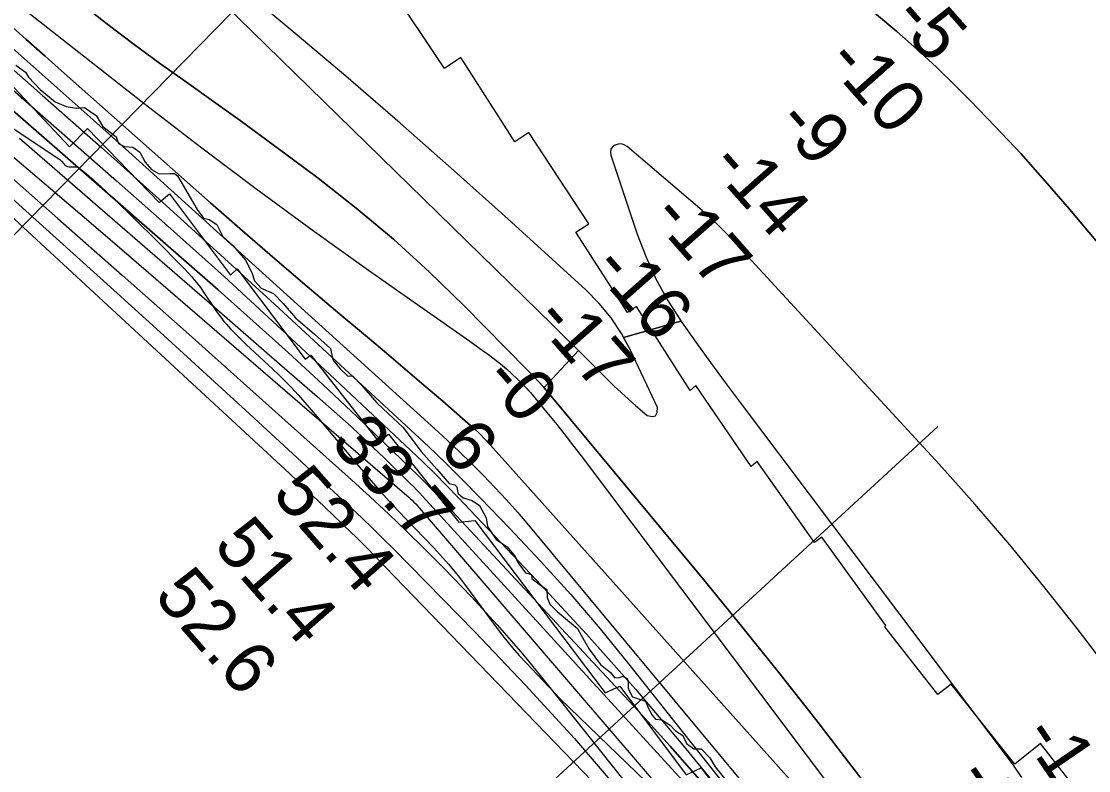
# Model space of a CAD drawing. Extents: x 3180038 to 3217926, y 922069 to 947485.
# Drawn here: x 3205866 to 3207234, y 931941 to 932902 of the extents above; entities that cross this region are included whole.
import ezdxf

# ---------------------------------------------------------------- set-up
doc = ezdxf.new("R2010")
doc.units = 0
for name, color, linetype in [('V-RIVR-EDGE', 7, 'Continuous'), ('V-RIVR-RANG', 7, 'Continuous'), ('V-RRAP-RVMT', 7, 'Continuous'), ('V-SITE-VEGE', 7, 'Continuous'), ('V-TOPO-DPTH', 7, 'Continuous'), ('V-TOPO-MAJR', 7, 'Continuous'), ('V-TOPO-MINR', 7, 'Continuous'), ('V-TOPO-WATR', 7, 'Continuous')]:
    doc.layers.add(name, color=color, linetype=linetype)

msp = doc.modelspace()

# ---------------------------------------------------------------- linework, layer by layer
at = {"layer": 'V-RIVR-EDGE'}
for points in [[(3205858.4, 932845.8), (3205871.1, 932837.2), (3205874.7, 932830.7), (3205889.7, 932814.9), (3205909, 932798.8), (3205923.1, 932792.9), (3205936.2, 932790.9), (3205946.4, 932791.5), (3205961.4, 932781.6), (3205969.9, 932767.5), (3205987.3, 932754), (3205990.2, 932745.5), (3205997.7, 932741.5), (3206008.5, 932740.9), (3206017.4, 932734.3), (3206024.2, 932721.5), (3206032.4, 932712.3), (3206042.5, 932706.7), (3206056.3, 932707), (3206061.9, 932707), (3206065.8, 932704), (3206091.2, 932661), (3206099.1, 932649.9), (3206106.3, 932647.9), (3206116.1, 932641.6), (3206124.2, 932626.2), (3206136.7, 932614.7), (3206153, 932596), (3206161.2, 932580.2), (3206164.4, 932569.4), (3206173.2, 932559.9), (3206188.9, 932553), (3206201.4, 932540.5), (3206217.1, 932521.8), (3206241.6, 932501.1), (3206261.9, 932482.7), (3206265.1, 932467.9), (3206274.6, 932456.4), (3206283.7, 932447.5), (3206290.6, 932447.2), (3206301.7, 932435.4), (3206321.3, 932412.7), (3206336.4, 932398.9), (3206355, 932381.5), (3206378.2, 932350.6), (3206398.5, 932328), (3206414.1, 932309.6), (3206421.7, 932307.6), (3206424, 932305.3), (3206425.2, 932297.1), (3206432.4, 932290.9), (3206443.6, 932287.6), (3206453.1, 932281.3), (3206461.5, 932265.6), (3206463.2, 932254.1), (3206474.6, 932237.7), (3206488.7, 932228.1), (3206498.8, 932216), (3206502.4, 932208.1), (3206512.2, 932195), (3206519.7, 932192.7), (3206520.3, 932187.7), (3206529.5, 932180.2), (3206539.6, 932173.3), (3206539.9, 932163.1), (3206543.2, 932154.6), (3206552.7, 932145.4), (3206571, 932129.9), (3206578.8, 932123.4), (3206585.7, 932111.2), (3206593.8, 932096.8)], [(3206593.8, 932096.8), (3206608.2, 932077.1), (3206621.3, 932066.9), (3206626.2, 932060.7), (3206631.4, 932060.3), (3206637.3, 932062.3), (3206642.9, 932059), (3206643.6, 932053.7), (3206643.9, 932046.5), (3206649.4, 932036), (3206665.8, 932030.1), (3206670, 932020.9), (3206674.6, 932012.4), (3206678.8, 932007.1), (3206687, 932006.4), (3206697.5, 931999.5), (3206704.4, 931992), (3206713.8, 931986.1), (3206718.4, 931975.9), (3206727.9, 931969.3), (3206737.4, 931969), (3206748.5, 931957.5), (3206755.4, 931946), (3206767.5, 931931.2)]]:
    msp.add_lwpolyline(points, dxfattribs=at)
at = {"layer": 'V-RIVR-RANG'}
for p, q in [((3205769, 932539.1), (3206385.8, 933169.6)), ((3206320.1, 931718.9), (3207041.1, 932382.6))]:
    msp.add_line(p, q, dxfattribs=at)
at = {"layer": 'V-RRAP-RVMT'}
for points in [[(3205129.4, 933298.8), (3205248.6, 933258.3), (3205346.9, 933173.8), (3205374.9, 933202.7), (3205480.2, 933103.2), (3205487.4, 933110.4), (3205693.7, 932913.4), (3205701, 932921.9), (3205813, 932816.8), (3205836.6, 932837.5), (3205927.3, 932741.3), (3205950.3, 932764.9), (3206042.4, 932669.7), (3206055.8, 932680.8), (3206133.8, 932576.8), (3206142.4, 932584.7), (3206229.6, 932469), (3206236.9, 932474.2), (3206323.9, 932363)], [(3207253.4, 931872.4), (3207172.4, 931975.9), (3207139.5, 931949.6), (3207057.9, 932052), (3207040.9, 932038.6), (3206972.9, 932125.4), (3206974.4, 932127.3), (3206892, 932240.6), (3206882.9, 932233.8), (3206809.1, 932337.6), (3206801.7, 932331.3), (3206730.6, 932435.3), (3206723.2, 932428.9), (3206654.3, 932536.4), (3206643.1, 932528.7), (3206576.7, 932631.9), (3206593.2, 932642.3), (3206516.5, 932759.5), (3206498.5, 932747.7), (3206429.1, 932855.9), (3206408.3, 932841.8), (3206336.8, 932948.9)], [(3206323.9, 932363), (3206336.5, 932372.7), (3206426.6, 932259.9), (3206447.3, 932261.9), (3206614.1, 932040.8), (3206633.2, 932049.6), (3206718.2, 931935.6), (3206737.5, 931944.7), (3206822.9, 931831.8), (3206832.4, 931839.6), (3206918, 931733.6), (3206931.4, 931733.1), (3207018.8, 931613.2), (3207027.3, 931618.6), (3207109.2, 931514.3), (3207120.3, 931526.3), (3207196.5, 931420.4), (3207229.4, 931436), (3207277, 931375.6)]]:
    msp.add_lwpolyline(points, dxfattribs=at)
at = {"layer": 'V-SITE-VEGE'}
for points in [[(3205855.8, 932764.2), (3205884.8, 932745), (3205913.8, 932725.7), (3205915.1, 932724.8), (3205917.1, 932722.8), (3205920, 932719.6), (3205921.5, 932718.1), (3205923.2, 932716.8), (3205924.1, 932716.3), (3205925, 932715.9), (3205926.8, 932715.5), (3205928.5, 932715.4), (3205934.8, 932715.7), (3205936.3, 932715.6), (3205937.4, 932715.4), (3205938.9, 932714.9), (3205940.2, 932714), (3205948.6, 932706.9), (3205963.1, 932694.2), (3205973.8, 932684.4), (3205989.7, 932669.6), (3206005.3, 932654.4), (3206045.3, 932614.8), (3206065, 932594.7), (3206074.7, 932584.6), (3206084.3, 932574.3), (3206087.4, 932570.8), (3206090.2, 932567.4), (3206095.2, 932560.9), (3206099.3, 932555), (3206113.3, 932533.9), (3206116.9, 932528.7), (3206122.5, 932521.1), (3206125.4, 932517.4), (3206128.5, 932513.9), (3206134, 932507.9), (3206144.5, 932497.1), (3206154, 932487.9), (3206188, 932456.2), (3206196.4, 932448.2), (3206202.6, 932442.1), (3206211.7, 932432.8), (3206220.5, 932423.3), (3206234.8, 932406.9), (3206247.2, 932392.5), (3206290, 932341.4), (3206311.5, 932316), (3206322.4, 932303.5)], [(3206322.4, 932303.5), (3206333.4, 932291), (3206342.4, 932281.3), (3206358.4, 932264.5), (3206382.6, 932239.5), (3206394.6, 932226.9), (3206406.3, 932214.1), (3206413.4, 932206), (3206419.8, 932198.2), (3206425.7, 932190.8), (3206436.5, 932176.8), (3206473.3, 932126.8), (3206482.7, 932114.5), (3206489.9, 932105.4), (3206495.5, 932098.7), (3206504, 932088.8), (3206512.8, 932079.2), (3206556.6, 932033.2), (3206666.9, 931926.8)]]:
    msp.add_lwpolyline(points, dxfattribs=at)
at = {"layer": 'V-TOPO-DPTH'}
for points in [[(3207562.7, 932241.1), (3207209.6, 932661.4), (3207178.7, 932697.2), (3207147.3, 932732.5), (3207114.9, 932767), (3207082, 932800.9), (3207063.4, 932819.6), (3207039, 932843.4), (3207014.1, 932866.7), (3206988.5, 932889.2), (3206962.4, 932911.1), (3206873, 932983.8), (3206255.1, 933327.3), (3205535.8, 933705.5), (3205525.9, 933710.9), (3205468.2, 933744.1), (3205450.5, 933754.5), (3205432.9, 933765), (3205415.5, 933775.8), (3205398.1, 933786.7), (3205244.5, 933885.3), (3205224.5, 933897.5), (3205204.3, 933909.1)], [(3205204.3, 933909.1), (3205224.5, 933897.5), (3205244.5, 933885.3), (3205398.1, 933786.7), (3205415.5, 933775.8), (3205432.9, 933765), (3205450.5, 933754.5), (3205468.2, 933744.1), (3205525.9, 933710.9), (3205535.8, 933705.5), (3206255.1, 933327.3), (3206873, 932983.8), (3206962.4, 932911.1), (3206988.5, 932889.2), (3207014.1, 932866.7), (3207039, 932843.4), (3207063.4, 932819.6), (3207082, 932800.9), (3207114.9, 932767), (3207147.3, 932732.5), (3207178.7, 932697.2), (3207209.6, 932661.4), (3207562.7, 932241.1)], [(3205131.3, 933358.2), (3205200.6, 933310.3), (3205233.5, 933287.9), (3205711.5, 932964), (3205726.9, 932951.5), (3205742.1, 932938.9), (3205757.2, 932926.1), (3205772.1, 932913.1), (3205892.8, 932807.2), (3205967.8, 932741), (3206042.4, 932674.3), (3206116.5, 932607.1), (3206190.2, 932539.5), (3206364.8, 932378.1), (3206387.7, 932356.7), (3206410.3, 932334.9), (3206432.5, 932312.8), (3206454.5, 932290.5), (3206491.6, 932252.2), (3206531.3, 932210), (3206570.1, 932167), (3206607.7, 932122.9), (3206644.4, 932078), (3206887.2, 931772.1)], [(3205131.3, 933358.2), (3205200.6, 933310.3), (3205233.5, 933287.9), (3205711.5, 932964), (3205726.9, 932951.5), (3205742.1, 932938.9), (3205757.2, 932926.1), (3205772.1, 932913.1), (3205892.8, 932807.2), (3205967.8, 932741), (3206042.4, 932674.3), (3206116.5, 932607.1), (3206190.2, 932539.5), (3206364.8, 932378.1), (3206387.7, 932356.7), (3206410.3, 932334.9), (3206432.5, 932312.8), (3206454.5, 932290.5), (3206491.6, 932252.2), (3206531.3, 932210), (3206570.1, 932167), (3206607.7, 932122.9), (3206644.4, 932078), (3206887.2, 931772.1)], [(3206637.4, 932497.6), (3206635.1, 932501.8), (3206621.9, 932522), (3206606.4, 932540.5), (3206589.5, 932557.9), (3206489.3, 932648.9), (3206420.6, 932710.5), (3206351.5, 932771.6), (3206281.6, 932831.8), (3206211.2, 932891.4), (3205939.7, 933118.4)], [(3206639.5, 932421.7), (3206653.8, 932409), (3206668.3, 932396.6), (3206674.4, 932395.4), (3206678.9, 932396.4), (3206681, 932400.5), (3206681.4, 932406.7), (3206646.7, 932480.4), (3206635.1, 932501.8), (3206621.9, 932522), (3206606.4, 932540.5), (3206589.5, 932557.9), (3206489.3, 932648.9), (3206420.6, 932710.5), (3206351.5, 932771.6), (3206281.6, 932831.8), (3206211.2, 932891.4), (3205939.7, 933118.4)], [(3205959.7, 933086.8), (3206546.8, 932512.9), (3206562.2, 932497.7), (3206577.7, 932482.5), (3206579.1, 932481), (3206580.2, 932479.9), (3206535.8, 932432.3), (3206535, 932433.3)], [(3205959.7, 933086.8), (3206546.8, 932512.9), (3206562.2, 932497.7), (3206577.7, 932482.5), (3206593, 932467.2), (3206608.3, 932451.8), (3206611.9, 932448.2), (3206625.6, 932434.8), (3206639.5, 932421.7)], [(3206535, 932433.3), (3206529.2, 932439.8), (3206522.1, 932447.4), (3206514.9, 932454.9), (3206433.2, 932537.7), (3206388.5, 932580.9), (3206342.7, 932622.7), (3206295.1, 932662.5), (3206246.3, 932700.9), (3206214.6, 932724.6), (3206180.6, 932749.9), (3206146.4, 932775), (3206111.9, 932799.6), (3206077.3, 932824.1), (3206042.7, 932848.7), (3206008.5, 932873.7), (3205974.8, 932899.3), (3205941.4, 932925.4), (3205861.5, 932989)], [(3205941.4, 932925.4), (3205974.8, 932899.3), (3206008.5, 932873.7), (3206042.7, 932848.7), (3206077.3, 932824.1), (3206111.9, 932799.6), (3206146.4, 932775), (3206180.6, 932749.9), (3206214.6, 932724.6), (3206246.3, 932700.9), (3206295.1, 932662.5), (3206342.7, 932622.7), (3206388.5, 932580.9), (3206433.2, 932537.7), (3206514.9, 932454.9), (3206522.1, 932447.4), (3206529.2, 932439.8), (3206536.1, 932432), (3206542.9, 932424.1), (3206740.7, 932185.8), (3206789.2, 932126.6), (3206837.2, 932067), (3206884.4, 932006.7), (3206931.1, 931946.1), (3206980, 931881.7)], [(3206855, 931925.3), (3206467.2, 932358.5), (3206460.4, 932365.8), (3206453.4, 932373), (3206446.2, 932379.8), (3206438.8, 932386.5), (3206406, 932414.9), (3206381.9, 932435.5), (3206357.9, 932456.1), (3206333.7, 932476.6), (3206309.4, 932497), (3206274, 932526.6), (3206232.1, 932561.9), (3206190.5, 932597.5), (3206149.2, 932633.4), (3206108, 932669.6), (3205921, 932835.5), (3205896.2, 932857.5), (3205871.4, 932879.5), (3205846.5, 932901.4)], [(3206855, 931925.3), (3206467.2, 932358.5), (3206460.4, 932365.8), (3206453.4, 932373), (3206446.2, 932379.8), (3206438.8, 932386.5), (3206406, 932414.9), (3206381.9, 932435.5), (3206357.9, 932456.1), (3206333.7, 932476.6), (3206309.4, 932497), (3206274, 932526.6), (3206232.1, 932561.9), (3206190.5, 932597.5), (3206149.2, 932633.4), (3206108, 932669.6), (3205921, 932835.5), (3205896.2, 932857.5), (3205871.4, 932879.5), (3205846.5, 932901.4)], [(3206738.3, 931926.4), (3206697.7, 931972.5), (3206656.4, 932017.9), (3206401, 932292.3), (3206392.1, 932301.7), (3206383.1, 932311), (3206373.9, 932320.2), (3206364.6, 932329.2), (3206296.1, 932394.8), (3206252.2, 932436.3), (3206207.9, 932477.4), (3206163, 932517.8), (3206117.8, 932557.9), (3205735.5, 932891.7)], [(3207296.4, 932022.5), (3207219.4, 932123.4), (3207176.8, 932177.5), (3207133.3, 932230.9), (3207088.4, 932283), (3207042.4, 932334.3), (3206776.9, 932622.7), (3206767.7, 932632.2), (3206758.4, 932641.6), (3206748.7, 932650.6), (3206738.8, 932659.4), (3206642.3, 932741.8), (3206638.7, 932743.9), (3206634.9, 932745), (3206630.9, 932744.8), (3206626.9, 932743.6), (3206623.8, 932741.1), (3206621.7, 932738.1), (3206621.1, 932734.6), (3206621.5, 932730.6), (3206655.4, 932629.2), (3206666.8, 932599.6), (3206679.7, 932570.9), (3206695.2, 932543.3), (3206710.7, 932518.9), (3206711.5, 932517.8), (3206637.9, 932496.6), (3206637.4, 932497.6)], [(3207296.4, 932022.5), (3207219.4, 932123.4), (3207176.8, 932177.5), (3207133.3, 932230.9), (3207088.4, 932283), (3207042.4, 932334.3), (3206776.9, 932622.7), (3206767.7, 932632.2), (3206758.4, 932641.6), (3206748.7, 932650.6), (3206738.8, 932659.4), (3206642.3, 932741.8), (3206638.7, 932743.9), (3206634.9, 932745), (3206630.9, 932744.8), (3206626.9, 932743.6), (3206623.8, 932741.1), (3206621.7, 932738.1), (3206621.1, 932734.6), (3206621.5, 932730.6), (3206655.4, 932629.2), (3206666.8, 932599.6), (3206679.7, 932570.9), (3206695.2, 932543.3), (3206712.2, 932516.6), (3206730.7, 932490.6), (3206749.3, 932464.7), (3206768.1, 932439), (3206787.2, 932413.5), (3207137.3, 931948.1), (3207148.3, 931932.3)], [(3206639.5, 932421.7), (3206653.8, 932409), (3206668.3, 932396.6), (3206674.4, 932395.4), (3206678.9, 932396.4), (3206681, 932400.5), (3206681.4, 932406.7), (3206646.7, 932480.4), (3206637.9, 932496.6), (3206711.5, 932517.8)], [(3206711.5, 932517.8), (3206712.2, 932516.6), (3206730.7, 932490.6), (3206749.3, 932464.7), (3206768.1, 932439), (3206787.2, 932413.5), (3207137.3, 931948.1), (3207148.3, 931932.3)], [(3206980, 931881.7), (3206931.1, 931946.1), (3206884.4, 932006.7), (3206837.2, 932067), (3206789.2, 932126.6), (3206740.7, 932185.8), (3206542.9, 932424.1), (3206536.1, 932432), (3206535.8, 932432.3), (3206580.2, 932479.9)]]:
    msp.add_lwpolyline(points, dxfattribs=at)
at = {"layer": 'V-TOPO-MAJR'}
msp.add_lwpolyline([(3205013.3, 933304.1), (3205638.6, 932886.2), (3205651.7, 932876), (3205664.7, 932865.7), (3205677.5, 932855.1), (3205690.1, 932844.3), (3205830.2, 932721.6), (3205912.6, 932649.2), (3205994.9, 932576.6), (3206076.9, 932503.8), (3206158.8, 932430.7), (3206289.1, 932314.1), (3206313.1, 932292.3), (3206336.8, 932270.2), (3206360.1, 932247.7), (3206383.2, 932225), (3206407.8, 932200.4), (3206442.3, 932164.6), (3206476, 932128), (3206508.5, 932090.4), (3206540.1, 932052), (3206805, 931718.9)], dxfattribs=at)
at = {"layer": 'V-TOPO-MINR'}
for points in [[(3207562.7, 932241.1), (3207209.6, 932661.4), (3207178.7, 932697.2), (3207147.3, 932732.5), (3207114.9, 932767), (3207082, 932800.9), (3207063.4, 932819.6), (3207039, 932843.4), (3207014.1, 932866.7), (3206988.5, 932889.2), (3206962.4, 932911.1), (3206873, 932983.8), (3206255.1, 933327.3), (3205535.8, 933705.5), (3205525.9, 933710.9), (3205468.2, 933744.1), (3205450.5, 933754.5), (3205432.9, 933765), (3205415.5, 933775.8), (3205398.1, 933786.7), (3205244.5, 933885.3), (3205224.5, 933897.5), (3205204.3, 933909.1)], [(3205105, 933404.7), (3205710.4, 932990.6), (3205733.6, 932971.7), (3205756.7, 932952.6), (3205779.5, 932933.2), (3205802.1, 932913.6), (3205857.7, 932864.7), (3205907.9, 932820.4), (3205957.9, 932775.9), (3206007.7, 932731.2), (3206057.4, 932686.3), (3206395.9, 932379.4), (3206411.8, 932364.8), (3206427.4, 932350.1), (3206442.8, 932335), (3206458.1, 932319.9), (3206473, 932304.4), (3206487.7, 932288.6), (3206501.9, 932272.5), (3206515.9, 932256.1), (3206891.3, 931804.7)], [(3205043.8, 933303.7), (3205657.4, 932893.5), (3205677.6, 932877.8), (3205697.6, 932861.8), (3205717.3, 932845.4), (3205788, 932785.7), (3205842.9, 932739.2), (3205897.6, 932692.6), (3205952.2, 932645.9), (3206006.7, 932599), (3206357.1, 932296.8), (3206359.5, 932294.6), (3206362, 932292.4), (3206364.3, 932290.2), (3206366.7, 932287.9), (3206369, 932285.6), (3206371.3, 932283.2), (3206373.5, 932280.8), (3206375.6, 932278.4), (3206813.2, 931768.4)], [(3204966.9, 933252.9), (3205615.2, 932863.5), (3205617.5, 932862.6), (3205622, 932860.6), (3205626.3, 932858.3), (3205630.4, 932855.7), (3205632.4, 932854.2), (3205640.8, 932847.7), (3205643.3, 932845.6), (3205645.8, 932843.3), (3206164.1, 932364.3), (3206186.7, 932343.3), (3206209.3, 932322.1), (3206231.8, 932300.9), (3206254.2, 932279.6), (3206289.2, 932246.1), (3206294, 932241.4), (3206298.8, 932236.8), (3206303.5, 932232), (3206308.1, 932227.2), (3206598, 931927.1)], [(3205055.9, 933245.1), (3205567.1, 932918.9), (3205578.2, 932912.2), (3205589, 932904.9), (3205599.5, 932897.2), (3205639.8, 932866), (3205646.7, 932860.6), (3205653.4, 932855.1), (3205660.1, 932849.4), (3205666.6, 932843.6), (3205988.5, 932553.4), (3206043.5, 932503.6), (3206098.4, 932453.7), (3206153.1, 932403.5), (3206207.6, 932353.2), (3206289.4, 932277.4), (3206302.8, 932264.8), (3206316.1, 932252), (3206329.3, 932239.1), (3206342.3, 932226.1), (3206447.5, 932118.9), (3206511.9, 932051.3), (3206575, 931982.3), (3206635.8, 931911.5)], [(3206639.5, 932421.7), (3206653.8, 932409), (3206668.3, 932396.6), (3206674.4, 932395.4), (3206678.9, 932396.4), (3206681, 932400.5), (3206681.4, 932406.7), (3206646.7, 932480.4), (3206635.1, 932501.8), (3206621.9, 932522), (3206606.4, 932540.5), (3206589.5, 932557.9), (3206489.3, 932648.9), (3206420.6, 932710.5), (3206351.5, 932771.6), (3206281.6, 932831.8), (3206211.2, 932891.4), (3205939.7, 933118.4)], [(3205959.7, 933086.8), (3206546.8, 932512.9), (3206562.2, 932497.7), (3206577.7, 932482.5), (3206593, 932467.2), (3206608.3, 932451.8), (3206611.9, 932448.2), (3206625.6, 932434.8), (3206639.5, 932421.7)], [(3205791.9, 932978.4), (3206024.7, 932795.7), (3206095.3, 932741.3), (3206166.4, 932687.6), (3206238.4, 932635), (3206310.9, 932583.2), (3206440.8, 932491.9), (3206448.8, 932486.2), (3206456.7, 932480.5), (3206464.6, 932474.7), (3206472.4, 932468.9), (3206480.1, 932462.8), (3206487.6, 932456.6), (3206494.7, 932450), (3206501.8, 932443.2), (3206514.1, 932430.7), (3206516.3, 932428.4), (3206518.4, 932426), (3206539.1, 932400.9), (3206550.4, 932387.1), (3206561.6, 932373.1), (3206572.6, 932359), (3206583.4, 932344.8), (3206970.9, 931830.3)], [(3205941.4, 932925.4), (3205974.8, 932899.3), (3206008.5, 932873.7), (3206042.7, 932848.7), (3206077.3, 932824.1), (3206111.9, 932799.6), (3206146.4, 932775), (3206180.6, 932749.9), (3206214.6, 932724.6), (3206246.3, 932700.9), (3206295.1, 932662.5), (3206342.7, 932622.7), (3206388.5, 932580.9), (3206433.2, 932537.7), (3206514.9, 932454.9), (3206522.1, 932447.4), (3206529.2, 932439.8), (3206536.1, 932432), (3206542.9, 932424.1), (3206740.7, 932185.8), (3206789.2, 932126.6), (3206837.2, 932067), (3206884.4, 932006.7), (3206931.1, 931946.1), (3206980, 931881.7)], [(3205742.2, 932912.6), (3205987.6, 932697.8), (3206056.8, 932636.5), (3206125.6, 932574.8), (3206193.8, 932512.3), (3206261.4, 932449.3), (3206364.8, 932352), (3206380.3, 932337.1), (3206395.7, 932322.1), (3206410.8, 932306.8), (3206425.7, 932291.3), (3206526.1, 932185.5), (3206590.2, 932116.2), (3206653, 932045.7), (3206714, 931973.7), (3206773.6, 931900.5)], [(3205846.5, 932901.4), (3205871.4, 932879.5), (3205896.2, 932857.5), (3205921, 932835.5), (3206108, 932669.6), (3206149.2, 932633.4), (3206190.5, 932597.5), (3206232.1, 932561.9), (3206274, 932526.6), (3206309.4, 932497), (3206333.7, 932476.6), (3206357.9, 932456.1), (3206381.9, 932435.5), (3206406, 932414.9), (3206438.8, 932386.5), (3206446.2, 932379.8), (3206453.4, 932373), (3206460.4, 932365.8), (3206467.2, 932358.5), (3206855, 931925.3)], [(3205735.5, 932891.7), (3206117.8, 932557.9), (3206163, 932517.8), (3206207.9, 932477.4), (3206252.2, 932436.3), (3206296.1, 932394.8), (3206364.6, 932329.2), (3206373.9, 932320.2), (3206383.1, 932311), (3206392.1, 932301.7), (3206401, 932292.3), (3206656.4, 932017.9), (3206697.7, 931972.5), (3206738.3, 931926.4)], [(3205863.1, 932752.2), (3205963.4, 932665.4), (3206017.7, 932618.4), (3206072, 932571.4), (3206126.3, 932524.3), (3206180.6, 932477.2), (3206245.1, 932421.2), (3206266.9, 932401.9), (3206288.5, 932382.4), (3206309.7, 932362.5), (3206330.7, 932342.3), (3206364.2, 932309.6), (3206368.3, 932305.6), (3206372.3, 932301.5), (3206376.2, 932297.4), (3206380.1, 932293.2), (3206791, 931843.8)], [(3207296.4, 932022.5), (3207219.4, 932123.4), (3207176.8, 932177.5), (3207133.3, 932230.9), (3207088.4, 932283), (3207042.4, 932334.3), (3206776.9, 932622.7), (3206767.7, 932632.2), (3206758.4, 932641.6), (3206748.7, 932650.6), (3206738.8, 932659.4), (3206642.3, 932741.8), (3206638.7, 932743.9), (3206634.9, 932745), (3206630.9, 932744.8), (3206626.9, 932743.6), (3206623.8, 932741.1), (3206621.7, 932738.1), (3206621.1, 932734.6), (3206621.5, 932730.6), (3206655.4, 932629.2), (3206666.8, 932599.6), (3206679.7, 932570.9), (3206695.2, 932543.3), (3206712.2, 932516.6), (3206730.7, 932490.6), (3206749.3, 932464.7), (3206768.1, 932439), (3206787.2, 932413.5), (3207137.3, 931948.1), (3207148.3, 931932.3)]]:
    msp.add_lwpolyline(points, dxfattribs=at)
at = {"layer": 'V-TOPO-WATR'}
msp.add_lwpolyline([(3205131.3, 933358.2), (3205200.6, 933310.3), (3205233.5, 933287.9), (3205711.5, 932964), (3205726.9, 932951.5), (3205742.1, 932938.9), (3205757.2, 932926.1), (3205772.1, 932913.1), (3205892.8, 932807.2), (3205967.8, 932741), (3206042.4, 932674.3), (3206116.5, 932607.1), (3206190.2, 932539.5), (3206364.8, 932378.1), (3206387.7, 932356.7), (3206410.3, 932334.9), (3206432.5, 932312.8), (3206454.5, 932290.5), (3206491.6, 932252.2), (3206531.3, 932210), (3206570.1, 932167), (3206607.7, 932122.9), (3206644.4, 932078), (3206887.2, 931772.1)], dxfattribs=at)

# ---------------------------------------------------------------- texts
at = {"layer": 'V-RIVR-RANG'}
for s, rotation, p in [('-5', 311.4553, (3206980.4, 932905)), ('-10', 311.4553, (3206895.7, 932849.8)), ('-9', 311.4553, (3206831.5, 932771.4)), ('-14', 311.4553, (3206746.3, 932716.8)), ('-17', 311.4553, (3206671.1, 932650.9)), ('-16', 311.4553, (3206596.1, 932584.8)), ('-17', 311.4553, (3206521.1, 932518.7)), ('-0', 311.4553, (3206455.6, 932441.7)), ('33.7', 311.2383, (3206260.4, 932361.3)), ('6', 311.4553, (3206398.6, 932355.2)), ('52.4', 311.2383, (3206185.4, 932295.2)), ('51.4', 311.2383, (3206110.3, 932229.1)), ('52.6', 311.2383, (3206034.1, 932164.4)), ('-17', 304.3206, (3207147.1, 931986.1)), ('-13', 304.3206, (3207062.6, 931932.5))]:
    msp.add_text(s, height=67, rotation=rotation, dxfattribs=at).set_placement(p)

doc.saveas('drawing.dxf')
